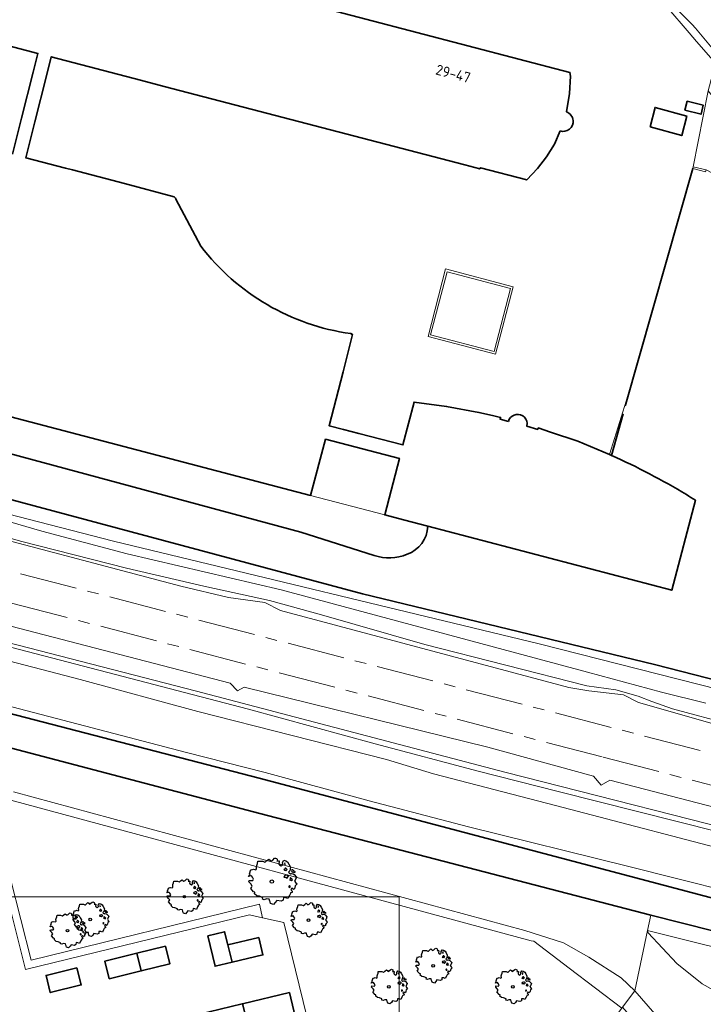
# Model space of a CAD drawing. Header units: metres. Extents: x 152391 to 157968, y 462336 to 467280.
# Tile 706 of 736: x 157274 to 157363, y 464694 to 464823. Entities that reach past the tile are written whole.
import ezdxf
from ezdxf.enums import TextEntityAlignment as Align

# ---------------------------------------------------------------- set-up
doc = ezdxf.new("R2010")
doc.units = ezdxf.units.M
doc.header["$LTSCALE"] = 0.75
doc.linetypes.add('AM-AS', pattern=[16, 10, -2, 2, -2])
doc.layers.get('0').update_dxf_attribs({"lineweight": 25})
for name, color, linetype, lineweight in [('B-GV-GR-BOOM-S', 252, 'Continuous', 25), ('B-WE-AM-AS_SPOOR-G', 10, 'AM-AS', 18), ('B-WE-GK-BESCHOEIING-G', 251, 'GK-BESCHOEIING', 35), ('B-WE-GR-BEPLANTING_CULTUUR_BOSPLANTSOEN-GV', 251, 'Continuous', 18), ('B-WE-GR-GRAS-GV', 251, 'Continuous', 13), ('B-WE-GR-GROENVOORZIENING-GV', 251, 'Continuous', 18), ('B-WE-GR-HAAG-GV', 251, 'Continuous', 13), ('B-WE-GR-STRUIK-GV', 251, 'Continuous', 13), ('B-WE-GW-TALUD_KRUIN-G', 251, 'Continuous', 18), ('B-WE-IE-TERREINAFSCHEIDING_KUNSTMATIG_MUUR-GV', 251, 'Continuous', 18), ('B-WE-KW-KUNSTWERK_GELUIDSWERING_SCHERM-G', 5, 'Continuous', 18), ('B-WE-OG-BEBOUWING-GV', 6, 'Continuous', 35), ('B-WE-OG-BEBOUWING-T18', 1, 'Continuous', 18), ('B-WE-OG-TERREIN_CULTUURSCHEIDING-GV', 251, 'Continuous', 18), ('B-WE-OG-WATER-GV', 251, 'Continuous', 18), ('B-WE-OG-WATER_MEER-GV', 251, 'Continuous', 18), ('B-WE-OG-WATER_SLOOT-GV', 251, 'Continuous', 18), ('B-WE-VH-ONVERHARD-GV', 251, 'Continuous', 18), ('B-WE-VH-VERHARDING_ASFALT-GV', 251, 'Continuous', 18), ('B-WE-VH-VERHARDING_HALFVERHARDING-GV', 251, 'Continuous', 18)]:
    doc.layers.add(name, color=color, linetype=linetype, lineweight=lineweight)
doc.layers.add('X-XX-AL-TEKENBLAD_HULPLIJN-G', color=7, linetype='Continuous', lineweight=18, plot=False)
doc.styles.add('NLCS-ISO-M750-T18', font='NLCS-ISO.ttf', dxfattribs={"height": 1.35})
doc.linetypes.add('GK-BESCHOEIING', pattern='A,30,-5,[1,NLCS.SHX,S=1,R=0,X=0,Y=0],-5', length=40)

# ---------------------------------------------------------------- blocks, each defined once
blk = doc.blocks.new('SGR-BOOM_31_50')
at = {"linetype": 'Continuous'}
for p, q in [((-1.51, 1.45), (-1.48, 1.58)), ((-1.49, 1.23), (-1.51, 1.45)), ((-1.48, 1.58), (-1.4, 1.78)), ((-1.4, 1.78), (-1.36, 2)), ((-1.36, 2), (-0.89, 2)), ((-0.89, 2), (-0.69, 1.91)), ((-0.69, 1.91), (-0.63, 1.93)), ((-0.63, 1.93), (-0.49, 2.06)), ((-0.49, 2.06), (-0.3, 2.2)), ((-0.3, 2.2), (-0.18, 2.11)), ((-0.18, 2.11), (-0.08, 2.02)), ((-0.08, 2.02), (0.09, 2.11)), ((0.09, 2.11), (0.27, 2.28)), ((0.27, 2.28), (0.35, 2.31)), ((0.35, 2.31), (0.44, 2.26)), ((0.44, 2.26), (0.52, 2.2)), ((0.54, 2.04), (0.51, 2)), ((0.51, 2), (0.71, 2.02)), ((0.52, 2.2), (0.54, 2.04)), ((0.72, 1.98), (0.68, 1.71)), ((0.68, 1.71), (0.75, 1.65)), ((0.71, 2.02), (0.72, 1.98)), ((0.75, 1.65), (0.92, 1.54)), ((0.92, 1.54), (1, 1.6)), ((1, 1.6), (1.06, 1.71)), ((1.05, 1.87), (1.19, 2.09)), ((1.06, 1.71), (1.05, 1.87)), ((1.19, 2.09), (1.36, 2.04)), ((1.3, 1.82), (1.23, 1.78)), ((1.23, 1.78), (1.27, 1.67)), ((1.3, 1.3), (1.25, 1.21)), ((1.27, 1.67), (1.28, 1.65)), ((1.28, 1.69), (1.3, 1.82)), ((1.37, 1.3), (1.3, 1.3)), ((1.36, 2.04), (1.54, 1.93)), ((1.44, 1.25), (1.37, 1.3)), ((1.54, 1.93), (1.67, 1.69)), ((1.67, 1.69), (1.84, 1.41)), ((1.84, 1.41), (1.76, 1.06)), ((-2.27, 0.49), (-2.21, 0.64)), ((-1.99, 0.55), (-2.27, 0.49)), ((-2.24, -0.04), (-2.22, 0.11)), ((-2.22, 0.11), (-1.85, 0.09)), ((-2.21, 0.64), (-2.13, 0.71)), ((-2.18, 0.77), (-2.04, 1.17)), ((-2.13, 0.71), (-2.18, 0.77)), ((-2.04, 1.17), (-1.94, 1.14)), ((-1.9, 0.44), (-1.99, 0.55)), ((-1.94, 1.14), (-1.79, 1.21)), ((-1.77, 0.25), (-1.9, 0.44)), ((-1.85, 0.09), (-1.77, 0.25)), ((-1.79, 1.21), (-1.57, 1.14)), ((-1.57, 1.14), (-1.49, 1.23)), ((1.25, 1.21), (1.19, 1.17)), ((1.19, 1.17), (1.23, 1.1)), ((1.23, 0.55), (1.19, 0.44)), ((1.19, 0.44), (1.37, 0.42)), ((1.23, 1.1), (1.31, 1.12)), ((1.4, 0.62), (1.23, 0.55)), ((1.31, 1.12), (1.37, 1.03)), ((1.37, 1.03), (1.44, 1.12)), ((1.37, 0.42), (1.48, 0.33)), ((1.48, 0.62), (1.4, 0.62)), ((1.5, 1.17), (1.44, 1.25)), ((1.44, 1.12), (1.5, 1.17)), ((1.62, 0.53), (1.48, 0.62)), ((1.48, 0.33), (1.61, 0.49)), ((1.61, 0.49), (1.65, 0.55)), ((1.76, 1.06), (1.64, 0.93)), ((1.64, 0.93), (1.7, 0.84)), ((1.7, 0.84), (1.84, 0.75)), ((1.79, 0.25), (1.75, 0.14)), ((1.91, 0.07), (1.75, 0.14)), ((1.81, 0.4), (1.79, 0.31)), ((1.79, 0.31), (1.79, 0.25)), ((1.9, 0.31), (1.81, 0.4)), ((1.84, 0.75), (1.92, 0.79)), ((1.96, 0.27), (1.9, 0.31)), ((1.91, 0.07), (2.01, 0.18)), ((1.96, 1.14), (1.92, 1.08)), ((1.92, 1.08), (1.95, 0.99)), ((1.92, 0.79), (2.09, 0.75)), ((1.95, 0.99), (2.04, 0.93)), ((2.06, 1.14), (1.96, 1.14)), ((2.01, 0.18), (1.96, 0.27)), ((2.04, 0.97), (2.18, 0.9)), ((2.04, 0.93), (2.06, 0.97)), ((2.16, 1.01), (2.06, 1.14)), ((2.09, 0.75), (2.18, 0.68)), ((2.3, 0.95), (2.16, 1.01)), ((2.18, 0.9), (2.3, 0.95)), ((2.18, 0.68), (2.41, 0.42)), ((2.29, 0.14), (2.23, 0.05)), ((2.23, 0.05), (2.35, -0.13)), ((2.41, 0.42), (2.29, 0.14)), ((-2.05, -0.24), (-2.24, -0.04)), ((-2.07, -0.67), (-1.99, -0.56)), ((-1.8, -1), (-2.07, -0.67)), ((-1.91, -0.43), (-2.05, -0.24)), ((-1.99, -0.56), (-1.91, -0.43)), ((-1.67, -1.05), (-1.8, -1)), ((-1.7, -1.2), (-1.67, -1.05)), ((-1.48, -1.4), (-1.7, -1.2)), ((1.72, -0.39), (1.65, -0.48)), ((1.65, -0.48), (1.67, -0.56)), ((1.68, -0.56), (1.78, -0.54)), ((1.78, -0.45), (1.72, -0.39)), ((1.81, -1.18), (1.72, -1.35)), ((1.78, -0.54), (1.78, -0.45)), ((1.82, -1.11), (1.81, -1.18)), ((1.98, -1.07), (1.82, -1.11)), ((1.95, -0.63), (1.85, -0.78)), ((1.85, -0.78), (1.9, -0.85)), ((1.9, -0.85), (1.99, -0.94)), ((2.1, -0.78), (1.95, -0.63)), ((1.99, -0.94), (1.98, -1.07)), ((2.21, -0.7), (2.1, -0.78)), ((2.24, -0.56), (2.21, -0.7)), ((2.29, -0.41), (2.24, -0.56)), ((2.46, -0.24), (2.29, -0.41)), ((2.35, -0.13), (2.46, -0.24)), ((-1.22, -1.44), (-1.48, -1.4)), ((-0.89, -1.57), (-1.22, -1.44)), ((-0.91, -1.72), (-0.89, -1.57)), ((-0.73, -1.77), (-0.91, -1.72)), ((-0.53, -1.68), (-0.73, -1.77)), ((-0.25, -1.7), (-0.53, -1.68)), ((-0.21, -1.9), (-0.25, -1.7)), ((-0.18, -1.99), (-0.21, -1.9)), ((-0.13, -2.14), (-0.18, -1.99)), ((0.15, -2.23), (-0.13, -2.14)), ((0.34, -2.03), (0.15, -2.23)), ((0.47, -1.83), (0.34, -2.03)), ((0.91, -1.92), (0.47, -1.83)), ((1.11, -1.81), (0.91, -1.92)), ((1.13, -1.55), (1.11, -1.81)), ((1.37, -1.57), (1.13, -1.55)), ((1.58, -1.66), (1.37, -1.57)), ((1.72, -1.35), (1.58, -1.66))]:
    blk.add_line(p, q, dxfattribs=at)
blk.add_circle((0, 0), 0.169, dxfattribs=at)
blk = doc.blocks.new('SGR-BOOM_50_100')
at = {"linetype": 'Continuous'}
for p, q in [((-1.87, 2.37), (-1.81, 2.66)), ((-1.81, 2.66), (-1.19, 2.66)), ((-1.19, 2.66), (-0.92, 2.55)), ((-0.92, 2.55), (-0.84, 2.58)), ((-0.84, 2.58), (-0.65, 2.75)), ((-0.65, 2.75), (-0.4, 2.93)), ((-0.4, 2.93), (-0.24, 2.81)), ((-0.24, 2.81), (-0.11, 2.69)), ((-0.11, 2.69), (0.12, 2.81)), ((0.12, 2.81), (0.36, 3.04)), ((0.36, 3.04), (0.47, 3.07)), ((0.47, 3.07), (0.59, 3.02)), ((0.59, 3.02), (0.69, 2.93)), ((0.72, 2.72), (0.67, 2.66)), ((0.67, 2.66), (0.94, 2.69)), ((0.69, 2.93), (0.72, 2.72)), ((0.96, 2.64), (0.9, 2.29)), ((0.94, 2.69), (0.96, 2.64)), ((1.4, 2.49), (1.58, 2.78)), ((1.58, 2.78), (1.81, 2.72)), ((1.81, 2.72), (2.06, 2.58)), ((2.06, 2.58), (2.22, 2.26)), ((-2.9, 1.03), (-2.72, 1.56)), ((-2.72, 1.56), (-2.59, 1.53)), ((-2.59, 1.53), (-2.39, 1.61)), ((-2.39, 1.61), (-2.1, 1.53)), ((-2.1, 1.53), (-1.99, 1.64)), ((-2.01, 1.93), (-1.97, 2.11)), ((-1.99, 1.64), (-2.01, 1.93)), ((-1.97, 2.11), (-1.87, 2.37)), ((0.9, 2.29), (1, 2.2)), ((1, 2.2), (1.23, 2.05)), ((1.23, 2.05), (1.34, 2.14)), ((1.34, 2.14), (1.42, 2.29)), ((1.42, 2.29), (1.4, 2.49)), ((1.67, 1.61), (1.58, 1.56)), ((1.58, 1.56), (1.65, 1.47)), ((1.73, 2.43), (1.65, 2.37)), ((1.65, 2.37), (1.69, 2.23)), ((1.65, 1.47), (1.75, 1.5)), ((1.73, 1.73), (1.67, 1.61)), ((1.69, 2.23), (1.71, 2.2)), ((1.71, 2.26), (1.73, 2.43)), ((1.83, 1.73), (1.73, 1.73)), ((1.75, 1.5), (1.83, 1.38)), ((1.91, 1.67), (1.83, 1.73)), ((1.83, 1.38), (1.91, 1.5)), ((2, 1.56), (1.91, 1.67)), ((1.91, 1.5), (2, 1.56)), ((2.35, 1.41), (2.18, 1.23)), ((2.22, 2.26), (2.45, 1.88)), ((2.45, 1.88), (2.35, 1.41)), ((2.62, 1.53), (2.56, 1.44)), ((2.56, 1.44), (2.6, 1.32)), ((2.6, 1.32), (2.72, 1.23)), ((2.74, 1.53), (2.62, 1.53)), ((2.72, 1.29), (2.91, 1.2)), ((2.72, 1.23), (2.74, 1.29)), ((2.89, 1.35), (2.74, 1.53)), ((3.07, 1.26), (2.89, 1.35)), ((-3.03, 0.65), (-2.94, 0.85)), ((-2.65, 0.74), (-3.03, 0.65)), ((-2.99, -0.05), (-2.96, 0.15)), ((-2.96, 0.15), (-2.47, 0.12)), ((-2.94, 0.85), (-2.84, 0.94)), ((-2.84, 0.94), (-2.9, 1.03)), ((-2.53, 0.59), (-2.65, 0.74)), ((-2.37, 0.33), (-2.53, 0.59)), ((-2.47, 0.12), (-2.37, 0.33)), ((1.65, 0.74), (1.58, 0.59)), ((1.58, 0.59), (1.83, 0.56)), ((1.87, 0.82), (1.65, 0.74)), ((1.83, 0.56), (1.98, 0.45)), ((1.98, 0.82), (1.87, 0.82)), ((2.16, 0.71), (1.98, 0.82)), ((1.98, 0.45), (2.14, 0.65)), ((2.14, 0.65), (2.2, 0.74)), ((2.18, 1.23), (2.27, 1.12)), ((2.27, 1.12), (2.45, 1)), ((2.39, 0.33), (2.33, 0.18)), ((2.55, 0.09), (2.33, 0.18)), ((2.41, 0.53), (2.39, 0.42)), ((2.39, 0.42), (2.39, 0.33)), ((2.53, 0.42), (2.41, 0.53)), ((2.45, 1), (2.56, 1.06)), ((2.62, 0.36), (2.53, 0.42)), ((2.55, 0.09), (2.68, 0.24)), ((2.56, 1.06), (2.78, 1)), ((2.68, 0.24), (2.62, 0.36)), ((2.78, 1), (2.91, 0.91)), ((2.91, 1.2), (3.07, 1.26)), ((2.91, 0.91), (3.22, 0.56)), ((3.05, 0.18), (2.97, 0.07)), ((2.97, 0.07), (3.13, -0.17)), ((3.22, 0.56), (3.05, 0.18)), ((-2.74, -0.31), (-2.99, -0.05)), ((-2.76, -0.9), (-2.65, -0.75)), ((-2.41, -1.34), (-2.76, -0.9)), ((-2.55, -0.58), (-2.74, -0.31)), ((-2.65, -0.75), (-2.55, -0.58)), ((2.29, -0.52), (2.2, -0.64)), ((2.2, -0.64), (2.22, -0.75)), ((2.25, -0.75), (2.37, -0.72)), ((2.37, -0.61), (2.29, -0.52)), ((2.37, -0.72), (2.37, -0.61)), ((2.6, -0.84), (2.47, -1.04)), ((2.47, -1.04), (2.53, -1.13)), ((2.53, -1.13), (2.66, -1.25)), ((2.8, -1.04), (2.6, -0.84)), ((2.66, -1.25), (2.64, -1.42)), ((2.95, -0.93), (2.8, -1.04)), ((2.99, -0.75), (2.95, -0.93)), ((3.05, -0.55), (2.99, -0.75)), ((3.28, -0.31), (3.05, -0.55)), ((3.13, -0.17), (3.28, -0.31)), ((-2.22, -1.39), (-2.41, -1.34)), ((-2.26, -1.6), (-2.22, -1.39)), ((-1.97, -1.86), (-2.26, -1.6)), ((-1.62, -1.92), (-1.97, -1.86)), ((-1.19, -2.1), (-1.62, -1.92)), ((-1.21, -2.3), (-1.19, -2.1)), ((-0.98, -2.36), (-1.21, -2.3)), ((-0.71, -2.24), (-0.98, -2.36)), ((-0.34, -2.27), (-0.71, -2.24)), ((-0.28, -2.53), (-0.34, -2.27)), ((-0.24, -2.65), (-0.28, -2.53)), ((0.63, -2.45), (0.45, -2.71)), ((1.21, -2.56), (0.63, -2.45)), ((1.48, -2.42), (1.21, -2.56)), ((1.5, -2.07), (1.48, -2.42)), ((1.83, -2.1), (1.5, -2.07)), ((2.1, -2.21), (1.83, -2.1)), ((2.29, -1.8), (2.1, -2.21)), ((2.41, -1.57), (2.29, -1.8)), ((2.43, -1.48), (2.41, -1.57)), ((2.64, -1.42), (2.43, -1.48)), ((-0.17, -2.85), (-0.24, -2.65)), ((0.2, -2.97), (-0.17, -2.85)), ((0.45, -2.71), (0.2, -2.97))]:
    blk.add_line(p, q, dxfattribs=at)
blk.add_circle((0, 0), 0.225, dxfattribs=at)

msp = doc.modelspace()

# ---------------------------------------------------------------- linework, layer by layer
at = {"layer": 'B-WE-AM-AS_SPOOR-G'}
for points in [[(156559.2, 464923.91), (156579.24, 464921.31), (156598.48, 464918.63), (156609.54, 464916.9), (156621.56, 464914.9), (156633.95, 464912.72), (156655.12, 464908.74), (156674.91, 464904.58), (156694.64, 464900.16), (156719.24, 464894.34), (156743.77, 464888.26), (156778.06, 464879.48), (156889.44, 464850.45), (157053.2, 464807.93), (157965.4, 464570.65)], [(156554.2, 464918.51), (156575.02, 464916.28), (156591.64, 464914.2), (156608.23, 464911.88), (156628.91, 464908.62), (156646.6, 464905.5), (156666.56, 464901.64), (156686.45, 464897.47), (156708.76, 464892.46), (156731.01, 464887.18), (156755.65, 464881), (156798.8, 464869.89), (157023.35, 464811.51), (157098.49, 464792.05), (157349.75, 464726.64), (157713.78, 464632.11)]]:
    msp.add_lwpolyline(points, dxfattribs=at)
at = {"layer": 'B-WE-GK-BESCHOEIING-G'}
for points in [[(157318.39, 464747.93), (157205.1, 464778.25), (157042.19, 464820.8)], [(157078.62, 464817.78), (157134.7, 464803.34), (157310.37, 464755.94)], [(157002.11, 464802.17), (157021.73, 464797.18), (157080.6, 464782.03), (157139.22, 464767.13), (157194.38, 464752.65), (157246.18, 464739.13), (157304.94, 464723.9), (157367.28, 464707.42), (157396.15, 464700.47)], [(157361.43, 464803.31), (157352.7, 464772.65)], [(157352.63, 464772.4), (157352.7, 464772.65)], [(157350.83, 464765.95), (157352.34, 464771.35)], [(157310.37, 464755.94), (157319.92, 464752.91)], [(157356.43, 464738.71), (157318.39, 464747.93)], [(157356.43, 464738.71), (157380.51, 464732.56), (157384.51, 464732.78), (157387.85, 464735.02), (157390.64, 464737.91)], [(157355.95, 464706.05), (157305.02, 464719.29), (157260.92, 464730.9)], [(157355.95, 464706.05), (157388.12, 464697.94), (157391.73, 464696.84)]]:
    msp.add_lwpolyline(points, dxfattribs=at)
for points in [[(157324.2, 464753.06, 0.313416), (157326.9, 464756.72)], [(157319.92, 464752.91, 0.176905), (157324.2, 464753.06)]]:
    msp.add_lwpolyline(points, format="xyb", dxfattribs=at)
at = {"layer": 'B-WE-GR-BEPLANTING_CULTUUR_BOSPLANTSOEN-GV'}
for points in [[(157320.95, 464685.07), (157323.31, 464689.33), (157339.41, 464680.03), (157337.11, 464675.84), (157338.07, 464675.3), (157341.45, 464679.77), (157344.36, 464683.61), (157352.18, 464693.94), (157345.31, 464699.17), (157340.72, 464702.66), (157340.36, 464702.72), (157272.6, 464721.03), (157269.93, 464721.61), (157268.34, 464721.88), (157266.5, 464722), (157257.15, 464721.96), (157246.58, 464721.92), (157203.29, 464732.77), (157186.33, 464729.82), (157180.85, 464728.49)], [(157186.33, 464729.82), (157203.29, 464732.77), (157246.58, 464721.92), (157257.15, 464721.96), (157266.5, 464722), (157268.34, 464721.88), (157269.93, 464721.61), (157272.6, 464721.03), (157340.36, 464702.72), (157340.72, 464702.66), (157345.31, 464699.17), (157352.18, 464693.94), (157352.27, 464694.07), (157353.89, 464696.2), (157352.08, 464697.88), (157347.88, 464700.6), (157344.58, 464702.47), (157339.54, 464704.08), (157272.95, 464722.14)], [(157272.95, 464722.14), (157339.54, 464704.08), (157344.58, 464702.47), (157347.88, 464700.6), (157352.08, 464697.88), (157353.89, 464696.2), (157355.53, 464704.05), (157355.95, 464706.05), (157305.02, 464719.29), (157260.92, 464730.9)], [(157183.95, 464724.81), (157187.74, 464723.98), (157192.7, 464725.19), (157198.12, 464703.52), (157219.08, 464705.76), (157218.31, 464708.91), (157244.74, 464715.62), (157245.79, 464711.24), (157248.74, 464712), (157250.35, 464705.44), (157272.56, 464710.77), (157275.21, 464700.2), (157304.96, 464707.47), (157305.39, 464705.72), (157308.13, 464705.08), (157313.21, 464684.54), (157319.21, 464685.97), (157320.95, 464685.07)]]:
    msp.add_lwpolyline(points, dxfattribs=at)
at = {"layer": 'B-WE-GR-GRAS-GV'}
for points in [[(157369.9, 464715.59), (157343.9, 464722.15), (157333.49, 464724.81), (157320.04, 464728.36), (157303.55, 464732.87), (157257.34, 464744.91), (157242.43, 464748.93), (157221.61, 464754.23), (157205.42, 464758.68), (157190.49, 464762.61), (157131.55, 464777.78), (157107.58, 464784)], [(157122.25, 464778.02), (157157.34, 464769), (157176.49, 464763.99), (157196.98, 464758.48), (157211.69, 464754.8), (157227.71, 464750.44), (157248.73, 464745.31), (157281.61, 464736.76), (157296.95, 464732.6), (157321.51, 464726.34), (157327.67, 464724.47), (157343.55, 464720.34), (157369.14, 464713.65)]]:
    msp.add_lwpolyline(points, dxfattribs=at)
at = {"layer": 'B-WE-GR-GROENVOORZIENING-GV'}
for points in [[(156961.33, 464822.68), (157001.46, 464812.21), (157000.75, 464809.68), (157008.49, 464807.61), (157009.23, 464810.01), (157112.73, 464783.22), (157140.12, 464775.86), (157212.97, 464757.31), (157252.97, 464746.54), (157296.76, 464735.22), (157336.93, 464724.67), (157373.14, 464715.47)], [(157382.4, 464715.4), (157350.62, 464723.64), (157349.51, 464722.98), (157348.49, 464724.18), (157334.72, 464727.94), (157302.98, 464735.75), (157302.1, 464735.28), (157301.16, 464736.29), (157253.8, 464748.58), (157252.89, 464748.24), (157251.74, 464749.26), (157203.3, 464761.8), (157201.23, 464761.7), (157199.77, 464762.65), (157149.61, 464775.54), (157148.18, 464775.07), (157147.01, 464775.98), (157093.76, 464789.61), (157055.47, 464799.37), (157028.15, 464806.07), (157009.67, 464811.4), (156978.65, 464819.22)]]:
    msp.add_lwpolyline(points, dxfattribs=at)
msp.add_lwpolyline([(157305.39, 464705.72), (157304.96, 464707.47), (157275.21, 464700.2), (157272.56, 464710.77), (157250.35, 464705.44), (157250.59, 464704.47), (157271.83, 464709.56), (157274.48, 464698.99), (157303.66, 464706.12)], close=True, dxfattribs=at)
at = {"layer": 'B-WE-GR-HAAG-GV'}
msp.add_lwpolyline([(157250.59, 464704.47), (157271.83, 464709.56), (157274.48, 464698.99), (157303.66, 464706.12), (157305.39, 464705.72), (157304.96, 464707.47), (157275.21, 464700.2), (157272.56, 464710.77), (157250.35, 464705.44)], close=True, dxfattribs=at)
at = {"layer": 'B-WE-GR-STRUIK-GV'}
for points in [[(157377.83, 464732.14), (157341.4, 464741.4), (157285.98, 464754.78), (157196.3, 464777.88), (157115.55, 464799.48), (157093.58, 464805.23), (157079.57, 464808.62), (156965.76, 464839.2)], [(157373.14, 464715.47), (157336.93, 464724.67), (157296.76, 464735.22), (157252.97, 464746.54), (157212.97, 464757.31), (157140.12, 464775.86), (157112.73, 464783.22), (157009.23, 464810.01), (157008.49, 464807.61), (157000.75, 464809.68), (157001.46, 464812.21), (156961.33, 464822.68)], [(156992.5, 464806.49), (156998.06, 464805.49), (156998.18, 464805.46), (156999.71, 464805.05), (157000.56, 464804.4), (157001.81, 464803.89), (157002.49, 464803.72), (157019.57, 464799.46), (157039.85, 464794.27), (157074.48, 464785.01), (157144.08, 464767.32), (157182.06, 464757.47), (157196.78, 464753.53), (157211.21, 464750), (157221.2, 464747.22), (157236.65, 464743.08), (157267.02, 464734.66), (157295.45, 464727.23), (157305.74, 464724.62), (157319.25, 464720.93), (157332.21, 464717.58), (157352.91, 464712.46), (157392.96, 464702.37)], [(157117.68, 464797.73), (157147.98, 464789.89), (157150.6, 464789.31), (157153.82, 464788.47), (157156.19, 464787.75), (157160.91, 464786.5), (157177.75, 464781.77), (157192.53, 464777.94), (157208.09, 464774.32), (157220.95, 464770.6), (157243.46, 464764.6), (157252.9, 464762.57), (157255.94, 464762.15), (157258.22, 464761.56), (157260.93, 464760.85), (157263.62, 464759.85), (157276.6, 464756.06), (157287.73, 464753.12), (157307.79, 464748.44), (157347.71, 464737.69), (157357.34, 464735.1), (157363.15, 464733.65)], [(157363.15, 464733.65), (157357.34, 464735.1), (157347.71, 464737.69), (157307.79, 464748.44), (157287.73, 464753.12), (157276.6, 464756.06), (157263.62, 464759.85), (157260.93, 464760.85), (157258.22, 464761.56), (157255.94, 464762.15), (157252.9, 464762.57), (157243.46, 464764.6), (157220.95, 464770.6), (157208.09, 464774.32), (157192.53, 464777.94), (157177.75, 464781.77), (157160.91, 464786.5), (157156.19, 464787.75), (157153.82, 464788.47), (157150.6, 464789.31), (157147.98, 464789.89), (157117.68, 464797.73)], [(157107.58, 464784), (157131.55, 464777.78), (157190.49, 464762.61), (157205.42, 464758.68), (157221.61, 464754.23), (157242.43, 464748.93), (157257.34, 464744.91), (157303.55, 464732.87), (157320.04, 464728.36), (157333.49, 464724.81), (157343.9, 464722.15), (157369.9, 464715.59)], [(157369.14, 464713.65), (157343.55, 464720.34), (157327.67, 464724.47), (157321.51, 464726.34), (157296.95, 464732.6), (157281.61, 464736.76), (157248.73, 464745.31), (157227.71, 464750.44), (157211.69, 464754.8), (157196.98, 464758.48), (157176.49, 464763.99), (157157.34, 464769), (157122.25, 464778.02)], [(157366.57, 464730.85), (157358.8, 464732.92), (157356.09, 464733.88), (157354.32, 464734.6), (157351.39, 464735.4), (157347.61, 464735.91), (157326.5, 464741.31), (157313.07, 464745.17), (157306.29, 464747.04), (157297.73, 464748.89), (157287.66, 464751.24), (157273.85, 464754.75), (157264.43, 464757.45)], [(157264.43, 464757.45), (157273.85, 464754.75), (157287.66, 464751.24), (157297.73, 464748.89), (157306.29, 464747.04), (157313.07, 464745.17), (157326.5, 464741.31), (157347.61, 464735.91), (157351.39, 464735.4), (157354.32, 464734.6), (157356.09, 464733.88), (157358.8, 464732.92), (157366.57, 464730.85)], [(157263.82, 464757.09), (157294.74, 464748.89), (157300.93, 464747.44), (157305.69, 464746.78), (157307.7, 464745.74), (157345.28, 464735.71), (157347.9, 464735.28), (157352.39, 464734.76), (157354.36, 464733.74), (157378.56, 464726.85)]]:
    msp.add_lwpolyline(points, dxfattribs=at)
at = {"layer": 'B-WE-GW-TALUD_KRUIN-G'}
for points in [[(157264.43, 464757.45), (157273.85, 464754.75), (157287.66, 464751.24), (157297.73, 464748.89), (157306.29, 464747.04), (157313.07, 464745.17), (157326.5, 464741.31), (157347.61, 464735.91), (157351.39, 464735.4), (157354.32, 464734.6), (157356.09, 464733.88), (157358.8, 464732.92), (157366.57, 464730.85)], [(157353.89, 464696.2), (157370.36, 464677.26), (157372.03, 464675.51), (157373.9, 464673.75), (157375.81, 464672.19), (157377.92, 464670.86), (157385.02, 464669.18), (157392.54, 464667.41), (157402.11, 464664.42), (157404.52, 464663.61), (157406.87, 464662.73), (157408.91, 464661.81)]]:
    msp.add_lwpolyline(points, dxfattribs=at)
at = {"layer": 'B-WE-IE-TERREINAFSCHEIDING_KUNSTMATIG_MUUR-GV'}
msp.add_lwpolyline([(157363.17, 464803.16), (157361.5, 464803.55), (157361.43, 464803.31), (157363.08, 464802.88)], close=True, dxfattribs=at)
at = {"layer": 'B-WE-KW-KUNSTWERK_GELUIDSWERING_SCHERM-G'}
msp.add_lwpolyline([(157009.23, 464810.01), (157112.73, 464783.22), (157140.12, 464775.86), (157212.97, 464757.31), (157252.97, 464746.54), (157296.76, 464735.22), (157336.93, 464724.67), (157373.14, 464715.47)], dxfattribs=at)
at = {"layer": 'B-WE-OG-BEBOUWING-GV'}
for points in [[(157344.97, 464810.71), (157345.39, 464813.07), (157345.49, 464815.36), (157345.43, 464815.83), (157312.21, 464824.51)], [(157269.97, 464819.92), (157276.11, 464818.31), (157275.49, 464815.86), (157273.96, 464809.86), (157272.78, 464805.18)], [(157297.32, 464793.2), (157294.1, 464799.3), (157294.06, 464799.37), (157294.03, 464799.43), (157293.88, 464799.62), (157287.39, 464801.34), (157280.62, 464803.13), (157279.69, 464803.37), (157274.52, 464804.72), (157275.71, 464809.4), (157277.23, 464815.4), (157277.85, 464817.86), (157289.48, 464814.82), (157292.55, 464814.01), (157331.73, 464803.77)], [(157331.73, 464803.77), (157333.68, 464803.26), (157333.78, 464803.41), (157339.81, 464801.83), (157341.22, 464803.3), (157342.39, 464804.84), (157343.4, 464806.5), (157344.14, 464808.21)], [(157230.86, 464781.92), (157311.64, 464760.72), (157313.58, 464768.05), (157323.2, 464765.55), (157321.29, 464758.19), (157323.76, 464757.54), (157326.9, 464756.72), (157358.68, 464748.38), (157361.77, 464760.12)], [(157337.41, 464770.38), (157336.33, 464770.68), (157336.38, 464770.88), (157335.34, 464771.14), (157333.56, 464771.54), (157329.35, 464772.32), (157325.12, 464772.89), (157323.67, 464767.31), (157317.93, 464768.81), (157315.93, 464769.33), (157314.04, 464769.81), (157315.87, 464776.83), (157317.1, 464781.69), (157316.96, 464781.73), (157316.97, 464781.79), (157316.86, 464781.81)], [(157350.83, 464765.95), (157350.57, 464766.06), (157346.47, 464767.78), (157342.91, 464768.98), (157341.3, 464769.53), (157341.24, 464769.33), (157339.82, 464769.74), (157339.85, 464770.12)]]:
    msp.add_lwpolyline(points, dxfattribs=at)
for points in [[(157355.87, 464808.72), (157359.99, 464807.6), (157360.64, 464810.14), (157356.51, 464811.26)], [(157360.69, 464812.08), (157360.41, 464810.91), (157362.52, 464810.38), (157362.8, 464811.55)], [(157301.41, 464699.93), (157300.85, 464702.18), (157300.44, 464703.9), (157298.26, 464703.36), (157299.2, 464699.41)], [(157304.89, 464703.13), (157300.85, 464702.18), (157301.41, 464699.93), (157305.42, 464700.88)], [(157289.01, 464701.09), (157288.82, 464701.05), (157284.83, 464700.08), (157285.4, 464697.78), (157289.57, 464698.8)], [(157289.01, 464701.09), (157289.57, 464698.8), (157293.29, 464699.71), (157292.73, 464702.01)], [(157281.2, 464699.19), (157277.17, 464698.2), (157277.71, 464695.97), (157281.75, 464696.96)], [(157305.19, 464684.81), (157311.2, 464686.25), (157308.87, 464695.98), (157302.76, 464694.52)], [(157296.99, 464693.13), (157299.3, 464683.4), (157299.35, 464683.41), (157305.09, 464684.79), (157305.19, 464684.81), (157302.76, 464694.52), (157302.73, 464694.51)]]:
    msp.add_lwpolyline(points, close=True, dxfattribs=at)
for points in [[(157345.86, 464809.57, 0.259464), (157344.97, 464810.71)], [(157344.14, 464808.21, 0.535242), (157345.86, 464809.57)], [(157316.86, 464781.81, -0.19683), (157297.32, 464793.2)], [(157338.14, 464771.19, 0.233911), (157337.41, 464770.38)], [(157339.85, 464770.12, 0.509884), (157338.14, 464771.19)], [(157360.61, 464760.83, 0.030122), (157350.83, 464765.95)], [(157361.77, 464760.12, 0.00328), (157360.61, 464760.83)]]:
    msp.add_lwpolyline(points, format="xyb", dxfattribs=at)
at = {"layer": 'B-WE-OG-TERREIN_CULTUURSCHEIDING-GV'}
for points in [[(157368.49, 464820.28, 0.076116), (157356.32, 464833.14)], [(157356.32, 464833.14, -0.076116), (157368.49, 464820.28)], [(157364.77, 464817.93, 0.017667), (157361.35, 464822.08)]]:
    msp.add_lwpolyline(points, format="xyb", dxfattribs=at)
for points in [[(157339.21, 464829.52), (157339.39, 464829.45), (157341.92, 464830.96), (157352.13, 464828.43), (157353.93, 464825.5), (157358.04, 464824.39), (157360.96, 464821), (157361.93, 464819.87), (157364.38, 464817.03), (157363.45, 464813.41), (157372.86, 464801.59), (157381.62, 464786.39), (157392.57, 464759.06), (157397.06, 464742.81), (157397.64, 464738.92), (157394.71, 464732.86), (157400.58, 464731.34), (157399.13, 464726.07), (157400.08, 464725.16), (157407.26, 464723.28)], [(157361.35, 464822.08), (157358.31, 464825.11)], [(157365.99, 464695.25), (157362.66, 464697.1), (157359.35, 464699.76), (157355.61, 464703.75), (157355.53, 464704.05), (157353.89, 464696.2), (157370.36, 464677.26)], [(157386.72, 464696.28), (157355.53, 464704.05), (157355.61, 464703.75), (157359.35, 464699.76), (157362.66, 464697.1), (157365.99, 464695.25)], [(157414.59, 464656.72), (157413.42, 464658.94), (157411.4, 464660.49), (157409.18, 464661.69), (157408.91, 464661.81), (157406.87, 464662.73), (157404.52, 464663.61), (157402.11, 464664.42), (157392.54, 464667.41), (157385.02, 464669.18), (157377.92, 464670.86), (157375.81, 464672.19), (157373.9, 464673.75), (157372.03, 464675.51), (157370.36, 464677.26), (157353.89, 464696.2), (157352.27, 464694.07), (157366.91, 464677.16)]]:
    msp.add_lwpolyline(points, dxfattribs=at)
at = {"layer": 'B-WE-OG-WATER-GV'}
msp.add_lwpolyline([(157367.28, 464707.42), (157304.94, 464723.9), (157246.18, 464739.13), (157194.38, 464752.65), (157139.22, 464767.13), (157080.6, 464782.03), (157021.73, 464797.18), (157002.11, 464802.17), (157002.02, 464801.77), (157001.58, 464799.64), (157001.3, 464798.24), (157181.36, 464751.75), (157195.69, 464748.04), (157202.8, 464746.2), (157229.99, 464739.15), (157249.55, 464733.92), (157257.02, 464731.92), (157260.92, 464730.9), (157305.02, 464719.29), (157355.95, 464706.05), (157388.12, 464697.94)], dxfattribs=at)
at = {"layer": 'B-WE-OG-WATER_MEER-GV'}
msp.add_lwpolyline([(157327.28, 464781.65), (157335.54, 464779.47), (157337.68, 464787.7), (157329.42, 464789.87)], close=True, dxfattribs=at)
at = {"layer": 'B-WE-OG-WATER_SLOOT-GV'}
for points in [[(156845.41, 464883.26), (156844.36, 464879.12), (156844.76, 464878.43), (156846.12, 464877.55), (156864.57, 464872.67), (156897.98, 464864), (156945.06, 464851.7), (156999.99, 464837.64), (157022.07, 464832.06), (157078.62, 464817.78), (157134.7, 464803.34), (157310.37, 464755.94), (157319.92, 464752.91)], [(157380.51, 464732.56), (157356.43, 464738.71), (157318.39, 464747.93), (157205.1, 464778.25), (157042.19, 464820.8), (157000, 464831.86), (156999.63, 464831.96), (156996.87, 464832.69), (156996.09, 464832.9), (156966, 464840.87)], [(156965.76, 464839.2), (157079.57, 464808.62), (157093.58, 464805.23), (157115.55, 464799.48), (157196.3, 464777.88), (157285.98, 464754.78), (157341.4, 464741.4), (157377.83, 464732.14)], [(156999.99, 464837.64), (156999.63, 464831.96), (157000, 464831.86), (157042.19, 464820.8), (157205.1, 464778.25), (157318.39, 464747.93), (157356.43, 464738.71), (157380.51, 464732.56), (157384.51, 464732.78), (157387.85, 464735.02), (157390.64, 464737.91)], [(157319.92, 464752.91), (157310.37, 464755.94), (157134.7, 464803.34), (157078.62, 464817.78), (157022.07, 464832.06), (156999.99, 464837.64)], [(157326.9, 464756.72), (157323.76, 464757.54), (157321.29, 464758.19), (157311.64, 464760.72), (157230.86, 464781.92), (157127.92, 464808.61), (157127.66, 464807.57), (157112.99, 464811.27), (157113.73, 464814.03), (157112.24, 464814.47)], [(157390.64, 464737.91), (157387.85, 464735.02), (157384.51, 464732.78), (157387.22, 464732.09), (157388.69, 464732.38), (157391.37, 464733.53), (157391.8, 464733.09), (157393.87, 464731.11), (157394.71, 464732.86), (157397.64, 464738.92), (157397.06, 464742.81), (157392.57, 464759.06), (157381.62, 464786.39), (157372.86, 464801.59), (157363.45, 464813.41), (157361.5, 464803.55), (157363.17, 464803.16), (157364.07, 464802.65), (157366.28, 464799.33), (157371.41, 464791.29)], [(157371.41, 464791.29), (157366.28, 464799.33), (157364.07, 464802.65), (157363.17, 464803.16), (157363.08, 464802.88), (157361.43, 464803.31), (157353.39, 464775.07), (157350.57, 464766.06), (157350.83, 464765.95)], [(157392.96, 464702.37), (157352.91, 464712.46), (157332.21, 464717.58), (157319.25, 464720.93), (157305.74, 464724.62), (157295.45, 464727.23), (157267.02, 464734.66), (157236.65, 464743.08), (157221.2, 464747.22), (157211.21, 464750), (157196.78, 464753.53), (157182.06, 464757.47), (157144.08, 464767.32), (157074.48, 464785.01)], [(157080.6, 464782.03), (157139.22, 464767.13), (157194.38, 464752.65), (157246.18, 464739.13), (157304.94, 464723.9), (157367.28, 464707.42)], [(157361.77, 464760.12), (157358.68, 464748.38), (157326.9, 464756.72)], [(157393.54, 464696.29), (157391.73, 464696.84), (157388.12, 464697.94), (157355.95, 464706.05), (157355.53, 464704.05), (157386.72, 464696.28), (157388.38, 464695.72), (157391.22, 464694.77), (157393.54, 464694), (157395.51, 464693.68)]]:
    msp.add_lwpolyline(points, dxfattribs=at)
for points in [[(157350.83, 464765.95, -0.030122), (157360.61, 464760.83)], [(157360.61, 464760.83, -0.00328), (157361.77, 464760.12)], [(157324.2, 464753.06, 0.313416), (157326.9, 464756.72)], [(157326.9, 464756.72, -0.313416), (157324.2, 464753.06)], [(157319.92, 464752.91, 0.176905), (157324.2, 464753.06)], [(157324.2, 464753.06, -0.176905), (157319.92, 464752.91)]]:
    msp.add_lwpolyline(points, format="xyb", dxfattribs=at)
at = {"layer": 'B-WE-VH-ONVERHARD-GV'}
msp.add_lwpolyline([(157321.29, 464758.19), (157323.2, 464765.55), (157313.58, 464768.05), (157311.64, 464760.72)], close=True, dxfattribs=at)
at = {"layer": 'B-WE-VH-VERHARDING_ASFALT-GV'}
msp.add_lwpolyline([(157358.31, 464825.11), (157361.35, 464822.08)], dxfattribs=at)
msp.add_lwpolyline([(157361.35, 464822.08, -0.017667), (157364.77, 464817.93)], format="xyb", dxfattribs=at)
for points in [[(157326.94, 464781.42), (157335.73, 464779.15), (157338.05, 464787.92), (157329.23, 464790.23)], [(157327.28, 464781.65), (157329.42, 464789.87), (157337.68, 464787.7), (157335.54, 464779.47)]]:
    msp.add_lwpolyline(points, close=True, dxfattribs=at)
at = {"layer": 'B-WE-VH-VERHARDING_HALFVERHARDING-GV'}
for points in [[(156978.65, 464819.22), (157009.67, 464811.4), (157028.15, 464806.07), (157055.47, 464799.37), (157093.76, 464789.61), (157147.01, 464775.98), (157148.18, 464775.07), (157149.61, 464775.54), (157199.77, 464762.65), (157201.23, 464761.7), (157203.3, 464761.8), (157251.74, 464749.26), (157252.89, 464748.24), (157253.8, 464748.58), (157301.16, 464736.29), (157302.1, 464735.28), (157302.98, 464735.75), (157334.72, 464727.94), (157348.49, 464724.18), (157349.51, 464722.98), (157350.62, 464723.64), (157382.4, 464715.4)], [(157378.56, 464726.85), (157354.36, 464733.74), (157352.39, 464734.76), (157347.9, 464735.28), (157345.28, 464735.71), (157307.7, 464745.74), (157305.69, 464746.78), (157300.93, 464747.44), (157294.74, 464748.89), (157263.82, 464757.09)]]:
    msp.add_lwpolyline(points, dxfattribs=at)
at = {"layer": 'X-XX-AL-TEKENBLAD_HULPLIJN-G', "flags": 128}
msp.add_lwpolyline([(157323.17, 464708.44), (157015.67, 464708.44), (156858.17, 464708.44), (156708.17, 464708.44), (156708.17, 464493.19), (156708.17, 464277.94), (156858.17, 464277.94), (157015.67, 464277.94), (157173.17, 464277.94), (157173.17, 464367.45), (157323.17, 464367.45)], close=True, dxfattribs=at)

# ---------------------------------------------------------------- block references
at = {"layer": 'B-GV-GR-BOOM-S', "transparency": 33554559}
for name, p in [('SGR-BOOM_50_100', (157306.59, 464710.43)), ('SGR-BOOM_31_50', (157295.19, 464708.47)), ('SGR-BOOM_31_50', (157282.93, 464705.49)), ('SGR-BOOM_31_50', (157311.36, 464705.4)), ('SGR-BOOM_31_50', (157279.96, 464704.04)), ('SGR-BOOM_31_50', (157327.61, 464699.45)), ('SGR-BOOM_31_50', (157321.82, 464696.72)), ('SGR-BOOM_31_50', (157337.99, 464696.72))]:
    msp.add_blockref(name, p, dxfattribs=at)

# ---------------------------------------------------------------- texts
at = {"layer": 'B-WE-OG-BEBOUWING-T18', "style": 'NLCS-ISO-M750-T18'}
msp.add_text('29-47', height=1.35, rotation=345.4, dxfattribs=at).set_placement((157330.22, 464815.67), align=Align.MIDDLE)

doc.saveas('drawing.dxf')
